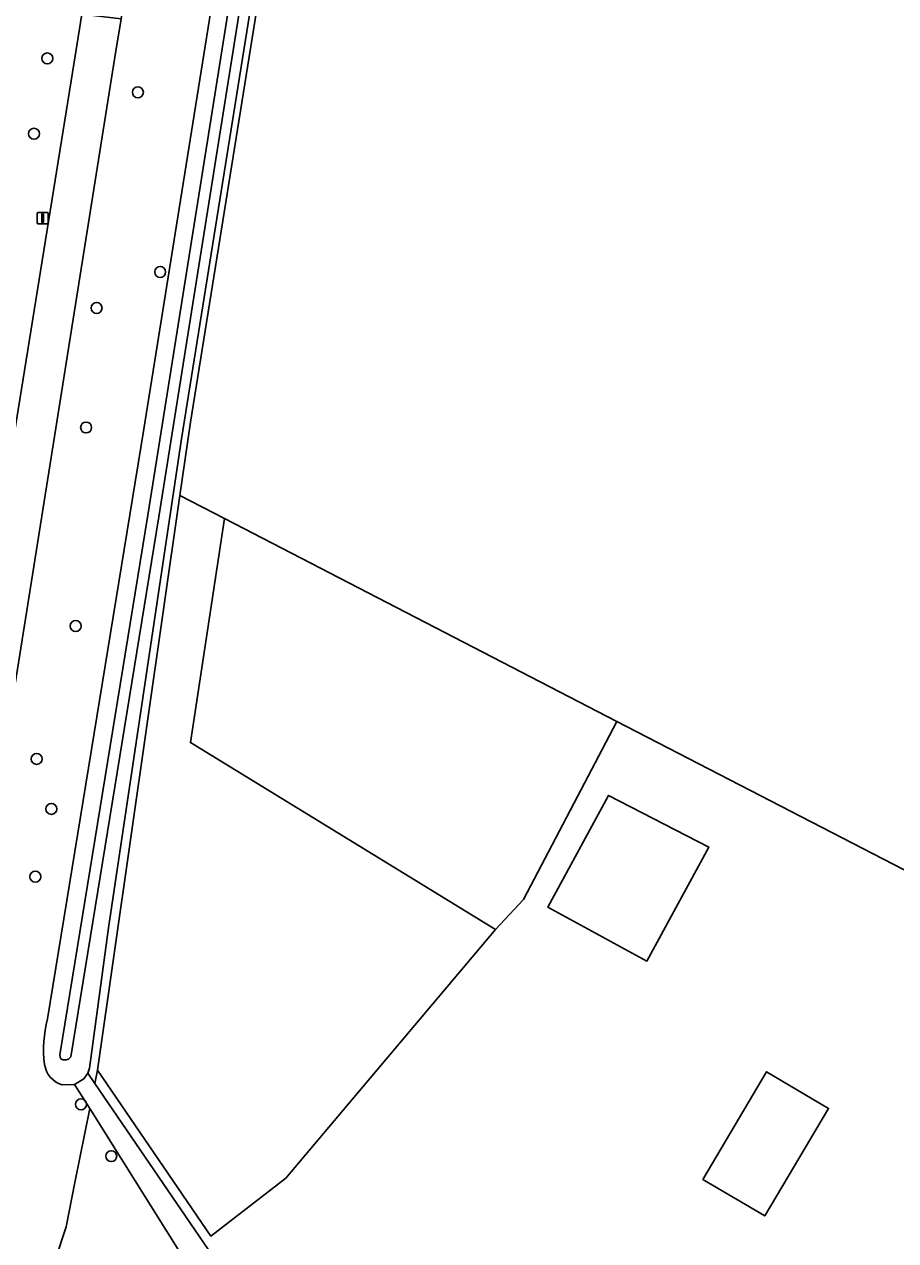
# Model space of a CAD drawing. Extents: x 160203 to 161530, y 379528 to 381797.
# Drawn here: x 160296.9 to 160374.5, y 380029 to 380137.4 of the extents above; entities that cross this region are included whole.
import ezdxf

# ---------------------------------------------------------------- set-up
doc = ezdxf.new("R2010")
doc.units = 0
for name, color, linetype in [('IMGEO_Berm_groen', 7, 'Continuous'), ('IMGEO_Boom', 7, 'Continuous'), ('IMGEO_Bouwland', 7, 'Continuous'), ('IMGEO_Erf', 7, 'Continuous'), ('IMGEO_Fietspad_gesloten', 7, 'Continuous'), ('IMGEO_Grasland_agrarisch', 7, 'Continuous'), ('IMGEO_Groenvoorziening', 7, 'Continuous'), ('IMGEO_Hek', 7, 'Continuous'), ('IMGEO_Lichtmast', 7, 'Continuous'), ('IMGEO_Loofbos', 7, 'Continuous'), ('IMGEO_Oever', 7, 'Continuous'), ('IMGEO_Pand', 7, 'Continuous'), ('IMGEO_Waterloop', 7, 'Continuous')]:
    doc.layers.add(name, color=color, linetype=linetype)

msp = doc.modelspace()

# ---------------------------------------------------------------- linework, layer by layer
at = {"layer": 'IMGEO_Berm_groen'}
msp.add_lwpolyline([(160319.88, 380250), (160320.36, 380253.01), (160324.1, 380276.56), (160319.72, 380287.46), (160314.59, 380255.47), (160314.35, 380253.86), (160313.74, 380250), (160311.86, 380238.21), (160308.62, 380217.98), (160305.54, 380198.75), (160302.32, 380178.49), (160298.79, 380156.27), (160295.54, 380136.03), (160289.19, 380095.96), (160286.51, 380079.43), (160283.22, 380058.7), (160280.09, 380038.81), (160278.87, 380031.17), (160284.77, 380030.19), (160292.61, 380079.46), (160295.04, 380095.12), (160301.46, 380134.98), (160302, 380138.34)], close=True, dxfattribs=at)
at = {"layer": 'IMGEO_Boom'}
for centre in [(160298.93, 380134.4), (160307, 380131.38), (160297.74, 380127.68), (160308.99, 380115.36), (160303.32, 380112.15), (160302.39, 380101.49), (160301.46, 380083.79), (160297.98, 380071.94), (160299.29, 380067.48), (160297.86, 380061.44), (160301.93, 380041.14), (160304.63, 380036.52)]:
    msp.add_circle(centre, 0.489, dxfattribs=at)
at = {"layer": 'IMGEO_Bouwland'}
msp.add_lwpolyline([(160314.71, 380093.38), (160310.75, 380095.43), (160303.39, 380044.19), (160313.52, 380029.4), (160320.18, 380034.55), (160338.88, 380056.73), (160311.68, 380073.39)], close=True, dxfattribs=at)
at = {"layer": 'IMGEO_Erf'}
msp.add_lwpolyline([(160397.18, 380050.75), (160349.7, 380075.29), (160341.38, 380059.41), (160338.88, 380056.73), (160320.18, 380034.55), (160313.52, 380029.4), (160303.39, 380044.19), (160303.16, 380043), (160322.21, 380015.12)], dxfattribs=at)
for points in [[(160343.54, 380058.71), (160348.96, 380068.69), (160357.89, 380064.08), (160352.36, 380053.92)], [(160357.37, 380034.45), (160363.05, 380044.05), (160368.57, 380040.78), (160362.88, 380031.19)]]:
    msp.add_lwpolyline(points, close=True, dxfattribs=at)
at = {"layer": 'IMGEO_Fietspad_gesloten'}
msp.add_lwpolyline([(160302, 380138.34), (160301.46, 380134.98), (160295.04, 380095.12), (160292.61, 380079.46), (160284.77, 380030.19), (160279.97, 380000), (160283.54, 380000), (160288.25, 380029.61), (160296.05, 380078.64), (160304.95, 380134.52), (160305.52, 380137.94)], close=True, dxfattribs=at)
at = {"layer": 'IMGEO_Grasland_agrarisch'}
for points in [[(160457.16, 380151.09), (160414.16, 380191.71), (160390.71, 380214.53), (160387.3, 380217.77), (160383.2, 380220.88), (160362.65, 380234.25), (160342.41, 380243.01), (160339.37, 380244.11), (160334.72, 380245.43), (160311.69, 380101.98), (160310.75, 380095.43), (160314.71, 380093.38), (160349.7, 380075.29), (160397.18, 380050.75), (160427.02, 380100.25)], [(160311.68, 380073.39), (160338.88, 380056.73), (160341.38, 380059.41), (160349.7, 380075.29), (160314.71, 380093.38)]]:
    msp.add_lwpolyline(points, close=True, dxfattribs=at)
msp.add_lwpolyline([(160315, 380021.17), (160302.71, 380040.76), (160301.39, 380034.16), (160300.6, 380030.21), (160299.63, 380027.26)], dxfattribs=at)
at = {"layer": 'IMGEO_Groenvoorziening'}
for points in [[(160334.16, 380245.6), (160310.9, 380100.47), (160304.38, 380056.89), (160302.69, 380044.36), (160302.53, 380043.92), (160303.16, 380043), (160303.39, 380044.19), (160310.75, 380095.43), (160311.69, 380101.98), (160334.72, 380245.43)], [(160303.16, 380043), (160302.53, 380043.92), (160302.2, 380043.41), (160301.36, 380042.91), (160302.71, 380040.76), (160315, 380021.17), (160319.82, 380013.95), (160320.25, 380013.57), (160322.18, 380014.54), (160322.21, 380015.12)]]:
    msp.add_lwpolyline(points, close=True, dxfattribs=at)
at = {"layer": 'IMGEO_Hek'}
for points in [[(160314.71, 380093.38), (160310.75, 380095.43)], [(160338.88, 380056.73), (160311.68, 380073.39), (160314.71, 380093.38)], [(160349.7, 380075.29), (160314.71, 380093.38)], [(160338.88, 380056.73), (160341.38, 380059.41), (160349.7, 380075.29)], [(160397.18, 380050.75), (160349.7, 380075.29)], [(160303.39, 380044.19), (160313.52, 380029.4), (160320.18, 380034.55), (160338.88, 380056.73)]]:
    msp.add_lwpolyline(points, dxfattribs=at)
at = {"layer": 'IMGEO_Lichtmast'}
for p, q in [((160298.02, 380119.76), (160298.02, 380120.56)), ((160298.02, 380120.56), (160298.02, 380119.76)), ((160298.12, 380120.66), (160298.91, 380120.66)), ((160298.91, 380120.66), (160298.12, 380120.66)), ((160299.01, 380120.56), (160299.01, 380119.76)), ((160299.01, 380119.76), (160299.01, 380120.56)), ((160298.91, 380119.66), (160298.12, 380119.66)), ((160298.12, 380119.66), (160298.91, 380119.66))]:
    msp.add_line(p, q, dxfattribs=at)
msp.add_lwpolyline([(160298.44, 380120.54), (160298.59, 380120.54), (160298.59, 380119.79), (160298.44, 380119.79), (160298.44, 380120.54)], dxfattribs=at)
for centre, start, end in [((160298.12, 380120.56), 90, 180), ((160298.12, 380120.56), 90, 180), ((160298.91, 380120.56), 0, 90), ((160298.91, 380120.56), 360, 90), ((160298.12, 380119.76), 180, 270), ((160298.12, 380119.76), 180, 270), ((160298.91, 380119.76), 270, 0), ((160298.91, 380119.76), 270, 0)]:
    msp.add_arc(centre, 0.1, start, end, dxfattribs=at)
at = {"layer": 'IMGEO_Loofbos'}
for points in [[(160298.95, 380048.76), (160307.5, 380101.17), (160329.39, 380237.95), (160320.36, 380230.75), (160305.52, 380137.94), (160304.95, 380134.52), (160296.05, 380078.64), (160288.25, 380029.61), (160283.54, 380000), (160280.08, 379978.27), (160260.67, 379856.52), (160258.63, 379841.98), (160256.53, 379826.14)], [(160299.63, 380027.26), (160300.6, 380030.21), (160301.39, 380034.16), (160302.71, 380040.76), (160301.36, 380042.91), (160300.24, 380042.89)]]:
    msp.add_lwpolyline(points, dxfattribs=at)
for centre, radius, start, end in [((160309.36, 380046.05), 10.76, 165.3949, 187.1888), ((160300.86, 380044.99), 2.19, 187.5896, 253.5921)]:
    msp.add_arc(centre, radius, start, end, dxfattribs=at)
at = {"layer": 'IMGEO_Oever'}
for points in [[(160304.38, 380056.89), (160310.9, 380100.47), (160334.16, 380245.6), (160334.33, 380246.69), (160330.9, 380247.36), (160329.39, 380237.95), (160307.5, 380101.17), (160298.95, 380048.76)], [(160300.24, 380042.89), (160301.36, 380042.91), (160302.2, 380043.41), (160302.53, 380043.92), (160302.69, 380044.36), (160304.38, 380056.89)]]:
    msp.add_lwpolyline(points, dxfattribs=at)
msp.add_lwpolyline([(160301.02, 380045.39), (160300.81, 380045.16), (160300.6, 380045.1), (160300.31, 380045.1), (160300.12, 380045.23), (160300.04, 380045.55), (160307.9, 380093.68), (160315.59, 380142.01), (160324.33, 380197), (160325.17, 380202.51), (160330.29, 380234.63), (160331.95, 380245.45), (160332.52, 380245.36), (160332.92, 380245.3), (160331.26, 380234.48), (160326.15, 380202.36), (160325.3, 380196.85), (160316.56, 380141.86), (160308.88, 380093.52)], close=True, dxfattribs=at)
for centre, radius, start, end in [((160309.36, 380046.05), 10.76, 165.3949, 187.1888), ((160300.86, 380044.99), 2.19, 187.5896, 253.5921)]:
    msp.add_arc(centre, radius, start, end, dxfattribs=at)
at = {"layer": 'IMGEO_Pand'}
for points in [[(160348.96, 380068.69), (160343.54, 380058.71), (160352.36, 380053.92), (160357.89, 380064.08)], [(160368.57, 380040.78), (160363.05, 380044.05), (160357.37, 380034.45), (160362.88, 380031.19)]]:
    msp.add_lwpolyline(points, close=True, dxfattribs=at)
at = {"layer": 'IMGEO_Waterloop'}
msp.add_lwpolyline([(160326.15, 380202.36), (160331.26, 380234.48), (160332.92, 380245.3), (160332.52, 380245.36), (160331.95, 380245.45), (160330.29, 380234.63), (160325.17, 380202.51), (160324.33, 380197), (160315.59, 380142.01), (160307.9, 380093.68), (160300.04, 380045.55), (160300.12, 380045.23), (160300.31, 380045.1), (160300.6, 380045.1), (160300.81, 380045.16), (160301.02, 380045.39), (160308.88, 380093.52), (160316.56, 380141.86), (160325.3, 380196.85)], close=True, dxfattribs=at)

doc.saveas('drawing.dxf')
